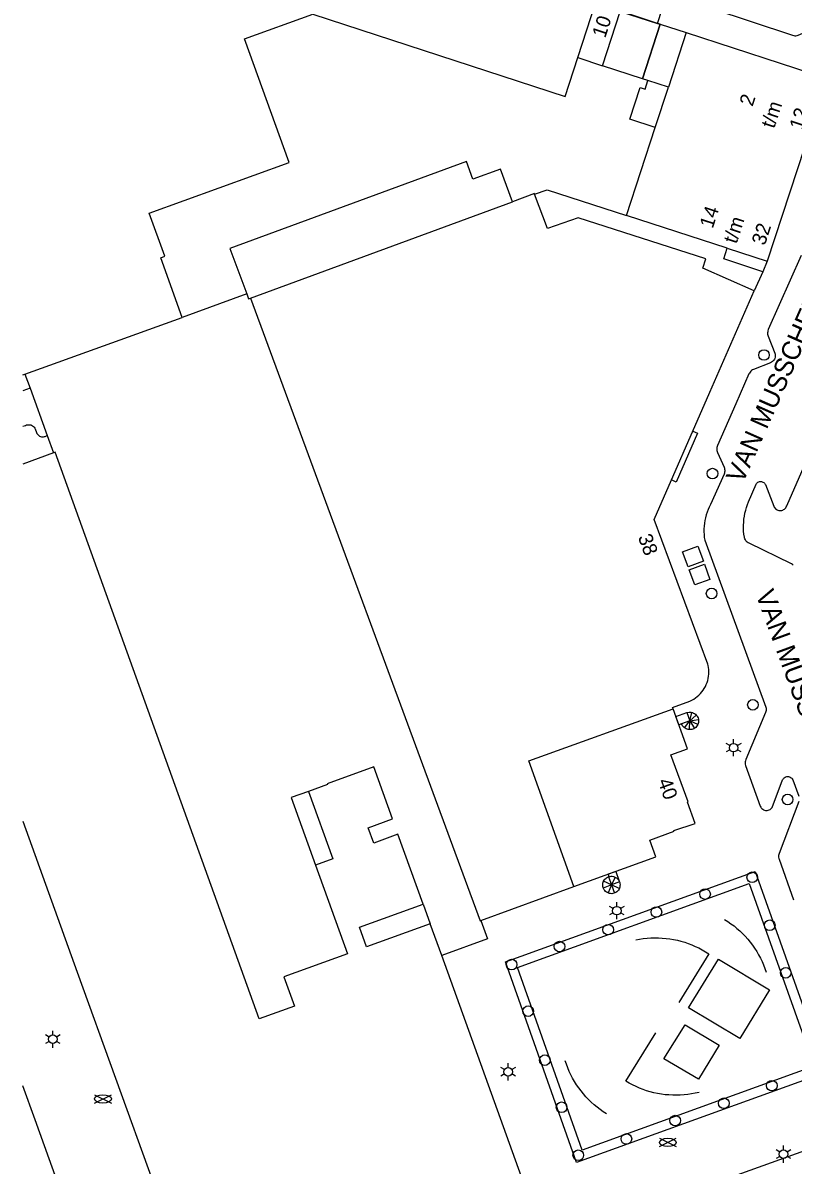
# Model space of a CAD drawing. Extents: x 122462 to 123306, y 485548 to 486417.
# Drawn here: x 122462 to 122543.2, y 485773.2 to 485893.5 of the extents above; entities that cross this region are included whole.
import ezdxf

# ---------------------------------------------------------------- set-up
doc = ezdxf.new("R2010")
doc.units = 0
for name, color, linetype in [('Level 1', 7, 'Continuous'), ('Level 10', 7, 'Continuous'), ('Level 11', 7, 'Continuous'), ('Level 17', 7, 'Continuous'), ('Level 19', 7, 'Continuous'), ('Level 22', 7, 'Continuous'), ('Level 23', 7, 'Continuous'), ('Level 30', 7, 'Continuous'), ('Level 32', 7, 'Continuous'), ('Level 33', 7, 'Continuous'), ('Level 4', 7, 'Continuous'), ('Level 42', 7, 'Continuous'), ('Level 50', 7, 'Continuous'), ('Level 52', 7, 'Continuous'), ('Level 53', 7, 'Continuous'), ('Level 58', 7, 'Continuous'), ('Level 59', 7, 'Continuous')]:
    doc.layers.add(name, color=color, linetype=linetype)

msp = doc.modelspace()

# ---------------------------------------------------------------- linework, layer by layer
at = {"layer": 'Level 1'}
for p, q in [((122529.2, 485893.34), (122531.93, 485892.46)), ((122530.06, 485886.71), (122527.9, 485887.41)), ((122528.68, 485882.47), (122530.06, 485886.71)), ((122525.66, 485873.19), (122528.68, 485882.47)), ((122536.27, 485869.75), (122525.66, 485873.19)), ((122540.49, 485868.38), (122540, 485867.26)), ((122462.25, 485856.48), (122478.83, 485862.44)), ((122510.29, 485798.93), (122520.09, 485802.5)), ((122506.17, 485795.26), (122504.97, 485798.57))]:
    msp.add_line(p, q, dxfattribs=at)
for points in [[(122520.52, 485889.82), (122523.12, 485888.97), (122524.99, 485894.7)], [(122478.83, 485862.44), (122476.56, 485868.74), (122476.98, 485868.9), (122475.34, 485873.45), (122490.1, 485878.76), (122485.4, 485891.81), (122492.59, 485894.4), (122519.2, 485885.74), (122520.52, 485889.82)], [(122527.9, 485887.41), (122527.33, 485887.6), (122529.2, 485893.34)], [(122531.93, 485892.46), (122546.78, 485887.63), (122540.49, 485868.38)], [(122513.62, 485874.65), (122512.36, 485878.08), (122509.47, 485877.01), (122508.77, 485878.9), (122483.85, 485869.73), (122485.62, 485864.95)], [(122515.97, 485875.44), (122515.95, 485875.5), (122513.62, 485874.65)], [(122539.12, 485865.25), (122533.69, 485867.65), (122534.01, 485868.62), (122520.55, 485872.95), (122517.31, 485871.82), (122515.97, 485875.44)], [(122540, 485867.26), (122535.9, 485868.62), (122536.27, 485869.75)], [(122485.62, 485864.95), (122485.82, 485864.41), (122486.03, 485864.49)], [(122486.03, 485864.49), (122510.21, 485798.91), (122510.29, 485798.93)], [(122530.56, 485821.24), (122530.51, 485821.37), (122532.33, 485822.04), (122532.54, 485822.14), (122532.74, 485822.25), (122532.93, 485822.38), (122533.11, 485822.52), (122533.28, 485822.67), (122533.44, 485822.83), (122533.59, 485823.01), (122533.73, 485823.19), (122533.85, 485823.38), (122533.96, 485823.58), (122534.06, 485823.79), (122534.14, 485824), (122534.21, 485824.22), (122534.26, 485824.44), (122534.3, 485824.67), (122534.32, 485824.9), (122534.32, 485825.13), (122534.31, 485825.36), (122534.28, 485825.58), (122534.24, 485825.81), (122534.23, 485825.92), (122528.55, 485841.18), (122534.43, 485854.57), (122539.12, 485865.25)], [(122462.03, 485856.4), (122462.25, 485856.48)], [(122465.27, 485848.2), (122462.03, 485847.02)], [(122504.21, 485800.64), (122501.56, 485808.03), (122499.01, 485807.09), (122498.42, 485808.68), (122501, 485809.63), (122499.01, 485815.12), (122494.1, 485813.34), (122494.13, 485813.25), (122492.13, 485812.53), (122494.71, 485805.42), (122492.88, 485804.76), (122496.25, 485795.43), (122489.55, 485793.01), (122490.66, 485789.91), (122486.94, 485788.58), (122465.42, 485848.25), (122465.27, 485848.2)], [(122520.09, 485802.5), (122528.73, 485805.64), (122528.1, 485807.4), (122530.66, 485808.34), (122530.64, 485808.4), (122532.88, 485809.17), (122532.08, 485811.4), (122532.13, 485811.42), (122530.33, 485816.37), (122532.09, 485817.01), (122530.56, 485821.24)], [(122462.03, 485809.39), (122467.77, 485793.49), (122475.82, 485771.18)], [(122504.97, 485798.57), (122498.26, 485796.15), (122497.52, 485798.23), (122504.21, 485800.64)], [(122479.17, 485761.89), (122480.28, 485758.81), (122499.41, 485765.72), (122499.49, 485765.5), (122500.16, 485765.74), (122500.08, 485765.96), (122505.78, 485768), (122505.86, 485767.77), (122506.5, 485768), (122506.42, 485768.23), (122507.81, 485768.73), (122507.89, 485768.5), (122508.53, 485768.73), (122508.44, 485768.96), (122511.29, 485769.99), (122514.14, 485771.02), (122514.24, 485770.79), (122514.74, 485770.97), (122514.9, 485771.06), (122506.17, 485795.26)]]:
    msp.add_lwpolyline(points, dxfattribs=at)
at = {"layer": 'Level 10'}
msp.add_lwpolyline([(122527.33, 485887.6), (122523.12, 485888.97), (122524.99, 485894.7), (122528.91, 485893.43), (122529.2, 485893.34), (122527.33, 485887.6)], dxfattribs=at)
at = {"layer": 'Level 11'}
for p, q in [((122523.71, 485803.82), (122523.8, 485803.56)), ((122524.51, 485804.11), (122524.84, 485803.18))]:
    msp.add_line(p, q, dxfattribs=at)
for points in [[(122532.63, 485850.48), (122533.12, 485850.27), (122530.87, 485845.12), (122530.38, 485845.34)], [(122492.13, 485812.53), (122490.31, 485811.88), (122492.88, 485804.76)]]:
    msp.add_lwpolyline(points, dxfattribs=at)
at = {"layer": 'Level 17'}
for p, q in [((122528.91, 485893.43), (122525.22, 485894.63)), ((122529.2, 485893.34), (122528.91, 485893.43))]:
    msp.add_line(p, q, dxfattribs=at)
for points in [[(122528.91, 485893.43), (122529.86, 485896.38)], [(122534.54, 485895.05), (122543.16, 485892.18), (122543.28, 485892.15), (122543.4, 485892.13), (122543.51, 485892.13), (122543.63, 485892.15), (122543.75, 485892.18), (122545.65, 485892.99), (122548.67, 485892.8), (122548.6, 485892.04)], [(122544.04, 485868.97), (122540.59, 485861.17), (122540.55, 485861.06), (122540.53, 485860.94), (122540.52, 485860.83), (122540.52, 485860.71), (122540.54, 485860.59), (122540.58, 485860.48), (122541.27, 485858.68), (122541.31, 485858.58), (122541.32, 485858.47), (122541.32, 485858.36), (122541.31, 485858.26), (122541.28, 485858.15), (122541.24, 485858.05), (122541.18, 485857.96), (122541.11, 485857.87), (122541.03, 485857.8), (122540.94, 485857.74), (122540.84, 485857.69), (122539.04, 485856.98), (122538.93, 485856.93), (122538.83, 485856.86), (122538.75, 485856.79), (122538.67, 485856.7), (122538.6, 485856.6), (122538.55, 485856.5), (122537.17, 485853.35), (122535.24, 485848.96), (122535.21, 485848.86), (122535.18, 485848.75), (122535.17, 485848.65), (122535.17, 485848.54), (122535.18, 485848.43), (122535.21, 485848.33), (122535.24, 485848.23), (122535.93, 485846.69), (122535.96, 485846.59), (122535.99, 485846.48), (122536, 485846.38), (122536, 485846.27), (122535.99, 485846.16), (122535.96, 485846.06), (122535.93, 485845.96), (122534.49, 485842.76), (122534.36, 485842.49), (122534.24, 485842.22), (122534.14, 485841.94), (122534.05, 485841.65), (122533.97, 485841.36), (122533.91, 485841.07), (122533.86, 485840.78), (122533.83, 485840.48), (122533.81, 485840.18), (122533.81, 485839.88), (122533.82, 485839.59), (122533.85, 485839.29), (122533.89, 485838.99), (122540.34, 485821.41), (122540.36, 485821.29), (122540.37, 485821.17), (122540.36, 485821.05), (122540.34, 485820.94)], [(122462.79, 485855), (122462.03, 485854.72)], [(122462.03, 485850.99), (122462.32, 485851.09), (122462.42, 485851.13), (122462.53, 485851.16), (122462.64, 485851.16), (122462.75, 485851.16), (122462.86, 485851.13), (122462.96, 485851.1), (122463.06, 485851.04), (122463.15, 485850.98), (122463.22, 485850.9), (122463.29, 485850.81), (122463.34, 485850.72), (122463.47, 485850.34), (122463.51, 485850.24), (122463.57, 485850.16), (122463.63, 485850.08), (122463.71, 485850.02), (122463.8, 485849.96), (122463.89, 485849.92), (122463.99, 485849.89), (122464.1, 485849.88), (122464.2, 485849.88), (122464.3, 485849.9), (122464.4, 485849.93), (122464.61, 485850.01)], [(122543.22, 485836.37), (122543.13, 485836.44), (122543.03, 485836.49), (122538.56, 485838.67), (122538.47, 485838.73), (122538.38, 485838.79), (122538.3, 485838.86), (122538.23, 485838.94), (122538.18, 485839.03), (122538.13, 485839.13), (122538.09, 485839.23), (122538.07, 485839.33), (122538.02, 485839.64), (122537.99, 485839.96), (122537.98, 485840.27), (122537.98, 485840.59), (122538, 485840.9), (122538.03, 485841.21), (122538.07, 485841.53), (122538.13, 485841.83), (122538.21, 485842.14), (122538.3, 485842.44), (122538.4, 485842.74), (122538.52, 485843.03), (122539.31, 485844.9), (122539.36, 485844.98), (122539.42, 485845.04), (122539.5, 485845.1), (122539.58, 485845.14), (122539.67, 485845.17), (122539.76, 485845.18), (122539.86, 485845.17), (122539.95, 485845.15), (122540.03, 485845.12), (122540.11, 485845.07), (122540.18, 485845.01), (122540.24, 485844.94), (122540.29, 485844.86), (122541.18, 485842.57), (122541.22, 485842.48), (122541.28, 485842.39), (122541.35, 485842.31), (122541.43, 485842.25), (122541.51, 485842.19), (122541.61, 485842.15), (122541.71, 485842.12), (122541.81, 485842.11), (122541.92, 485842.11), (122542.02, 485842.13), (122542.12, 485842.16), (122542.21, 485842.21), (122542.3, 485842.26), (122542.37, 485842.34), (122542.44, 485842.42), (122542.49, 485842.51), (122542.53, 485842.6), (122545.6, 485849.59)], [(122540.34, 485820.94), (122540.3, 485820.83), (122538.22, 485815.89), (122538.19, 485815.77), (122538.17, 485815.65), (122538.16, 485815.52), (122538.17, 485815.4), (122538.19, 485815.28), (122539.75, 485810.98), (122539.79, 485810.89), (122539.85, 485810.8), (122539.92, 485810.73), (122540, 485810.66), (122540.09, 485810.61), (122540.18, 485810.57), (122540.28, 485810.54), (122540.39, 485810.53), (122540.49, 485810.53), (122540.59, 485810.55), (122540.69, 485810.59), (122540.78, 485810.64), (122540.86, 485810.7), (122540.94, 485810.77), (122541, 485810.85), (122541.05, 485810.94), (122542.07, 485813.66), (122542.1, 485813.75), (122542.15, 485813.83), (122542.21, 485813.91), (122542.28, 485813.97), (122542.36, 485814.03), (122542.44, 485814.06), (122542.54, 485814.09), (122542.63, 485814.1), (122542.73, 485814.09), (122542.82, 485814.07), (122542.91, 485814.03), (122542.99, 485813.98), (122543.06, 485813.92), (122543.12, 485813.85), (122543.17, 485813.76), (122543.81, 485812.04)], [(122543.82, 485811.46), (122541.73, 485806), (122541.7, 485805.9), (122541.68, 485805.8), (122541.68, 485805.69), (122541.68, 485805.59), (122541.7, 485805.48), (122541.73, 485805.38), (122543.24, 485801.1)], [(122520.38, 485773.44), (122512.89, 485794.6), (122539.22, 485804.11), (122546.72, 485782.95), (122520.38, 485773.44)], [(122469.86, 485759.74), (122463.33, 485777.95), (122462.03, 485781.52)], [(122555.35, 485780.61), (122555.36, 485780.42), (122555.36, 485780.23), (122555.34, 485780.05), (122555.31, 485779.86), (122555.26, 485779.68), (122555.2, 485779.49), (122555.13, 485779.32), (122555.04, 485779.15), (122554.94, 485778.99), (122554.83, 485778.84), (122554.71, 485778.69), (122554.58, 485778.56), (122554.44, 485778.43), (122554.29, 485778.32), (122554.13, 485778.22), (122553.96, 485778.12), (122553.79, 485778.05), (122513.73, 485763.64)]]:
    msp.add_lwpolyline(points, dxfattribs=at)
at = {"layer": 'Level 19'}
for points in [[(122528.68, 485882.47), (122526.01, 485883.34), (122527.1, 485886.67), (122527.61, 485886.5), (122527.9, 485887.41)], [(122520.99, 485774.75), (122514.17, 485793.97), (122538.59, 485802.82), (122545.41, 485783.59), (122520.99, 485774.75)], [(122537.6, 485786.5), (122532.18, 485789.74), (122535.33, 485794.87), (122540.73, 485791.63), (122537.6, 485786.5)], [(122533.22, 485782.23), (122529.6, 485784.37), (122531.82, 485787.94), (122535.4, 485785.79), (122533.22, 485782.23)]]:
    msp.add_lwpolyline(points, dxfattribs=at)
at = {"layer": 'Level 22'}
for points in [[(122515.97, 485875.44), (122517.29, 485875.91), (122525.66, 485873.19)], [(122535.99, 485799.05), (122536.33, 485798.83), (122536.66, 485798.6), (122536.98, 485798.36), (122537.29, 485798.11), (122537.59, 485797.84), (122537.88, 485797.56), (122538.16, 485797.27), (122538.43, 485796.97), (122538.68, 485796.66), (122538.92, 485796.34), (122539.15, 485796.02), (122539.37, 485795.68), (122539.57, 485795.33), (122539.76, 485794.98), (122539.93, 485794.62), (122540.09, 485794.25), (122540.24, 485793.87), (122540.37, 485793.49)], [(122526.62, 485796.89), (122527.02, 485796.97), (122527.42, 485797.03), (122527.82, 485797.07), (122528.22, 485797.1), (122528.62, 485797.11), (122529.02, 485797.11), (122529.42, 485797.09), (122529.82, 485797.05), (122530.22, 485797), (122530.61, 485796.93), (122531.01, 485796.85), (122531.39, 485796.75), (122531.78, 485796.64), (122532.16, 485796.51), (122532.53, 485796.37), (122532.9, 485796.21), (122533.27, 485796.04), (122533.62, 485795.85), (122533.97, 485795.65), (122534.31, 485795.44), (122531.18, 485790.3)], [(122533.29, 485780.83), (122532.9, 485780.74), (122532.51, 485780.67), (122532.11, 485780.61), (122531.72, 485780.57), (122531.32, 485780.54), (122530.92, 485780.53), (122530.52, 485780.54), (122530.12, 485780.56), (122529.72, 485780.59), (122529.32, 485780.65), (122528.93, 485780.71), (122528.54, 485780.8), (122528.15, 485780.9), (122527.77, 485781.01), (122527.39, 485781.14), (122527.01, 485781.28), (122526.65, 485781.44), (122526.29, 485781.61), (122525.93, 485781.8), (122525.59, 485782), (122528.74, 485787.1)], [(122523.53, 485778.58), (122523.2, 485778.8), (122522.87, 485779.03), (122522.55, 485779.28), (122522.24, 485779.53), (122521.94, 485779.8), (122521.65, 485780.08), (122521.37, 485780.37), (122521.11, 485780.67), (122520.86, 485780.99), (122520.61, 485781.31), (122520.39, 485781.64), (122520.17, 485781.98), (122519.97, 485782.32), (122519.78, 485782.68), (122519.61, 485783.04), (122519.45, 485783.41), (122519.31, 485783.79), (122519.18, 485784.17)]]:
    msp.add_lwpolyline(points, dxfattribs=at)
at = {"layer": 'Level 23'}
for p, q in [((122540, 485867.26), (122539.12, 485865.25)), ((122485.62, 485864.95), (122478.83, 485862.44)), ((122462.25, 485856.48), (122462.79, 485855)), ((122462.79, 485855), (122464.61, 485850.01)), ((122464.61, 485850.01), (122465.27, 485848.2)), ((122504.21, 485800.64), (122504.97, 485798.57))]:
    msp.add_line(p, q, dxfattribs=at)
msp.add_lwpolyline([(122510.29, 485798.93), (122511, 485797.02), (122506.17, 485795.26)], dxfattribs=at)
at = {"layer": 'Level 30'}
msp.add_line((122524.51, 485804.11), (122523.71, 485803.82), dxfattribs=at)
for points in [[(122531.45, 485819.65), (122531.17, 485819.55), (122530.86, 485820.41), (122532.01, 485820.83)], [(122532.01, 485820.83), (122532.32, 485819.96), (122531.45, 485819.65)], [(122523.8, 485803.56), (122523.92, 485803.58), (122524.04, 485803.59), (122524.15, 485803.59), (122524.27, 485803.57), (122524.38, 485803.53), (122524.49, 485803.48), (122524.59, 485803.42), (122524.68, 485803.35), (122524.76, 485803.26), (122524.84, 485803.18)]]:
    msp.add_lwpolyline(points, dxfattribs=at)
at = {"layer": 'Level 32'}
for points in [[(122532.01, 485820.83), (122532.12, 485820.86), (122532.24, 485820.88), (122532.36, 485820.88), (122532.48, 485820.87), (122532.6, 485820.84), (122532.71, 485820.79), (122532.82, 485820.73), (122532.91, 485820.66), (122533, 485820.58), (122533.08, 485820.49), (122533.14, 485820.38), (122533.19, 485820.27), (122533.22, 485820.16), (122533.24, 485820.04), (122533.24, 485819.92), (122533.23, 485819.8), (122533.2, 485819.68), (122533.15, 485819.57), (122533.09, 485819.46), (122533.02, 485819.37), (122532.94, 485819.28), (122532.85, 485819.2), (122532.74, 485819.14), (122532.63, 485819.09), (122532.52, 485819.06), (122532.4, 485819.04), (122532.28, 485819.04), (122532.16, 485819.05), (122532.04, 485819.08), (122531.93, 485819.13), (122531.82, 485819.18), (122531.73, 485819.26), (122531.64, 485819.34), (122531.56, 485819.43), (122531.5, 485819.54), (122531.45, 485819.65)], [(122524.84, 485803.18), (122524.89, 485803.07), (122524.93, 485802.94), (122524.96, 485802.82), (122524.97, 485802.69), (122524.96, 485802.58), (122524.94, 485802.46), (122524.91, 485802.35), (122524.86, 485802.24), (122524.79, 485802.14), (122524.72, 485802.05), (122524.63, 485801.97), (122524.54, 485801.9), (122524.43, 485801.84), (122524.32, 485801.8), (122524.2, 485801.77), (122524.09, 485801.76), (122523.97, 485801.77), (122523.85, 485801.79), (122523.74, 485801.82), (122523.63, 485801.87), (122523.53, 485801.93), (122523.44, 485802), (122523.36, 485802.09), (122523.29, 485802.18), (122523.23, 485802.29), (122523.18, 485802.4), (122523.16, 485802.51), (122523.14, 485802.63), (122523.14, 485802.75), (122523.16, 485802.87), (122523.19, 485802.98), (122523.24, 485803.09), (122523.3, 485803.19), (122523.37, 485803.28), (122523.46, 485803.37), (122523.55, 485803.44), (122523.65, 485803.5), (122523.76, 485803.54), (122523.8, 485803.56)]]:
    msp.add_lwpolyline(points, dxfattribs=at)
at = {"layer": 'Level 33'}
msp.add_line((122532.32, 485819.96), (122532.8, 485819.17), dxfattribs=at)
for points in [[(122531.77, 485819.22), (122532.32, 485819.96), (122533, 485820.58)], [(122532.28, 485819.04), (122532.32, 485819.96), (122532.54, 485820.85)], [(122533.15, 485819.57), (122532.32, 485819.96), (122533.23, 485820.1)], [(122524.89, 485802.3), (122524.08, 485802.68), (122523.23, 485803.07)], [(122524.47, 485803.49), (122524.08, 485802.68), (122523.7, 485801.84)], [(122523.76, 485803.54), (122524.08, 485802.68), (122524.39, 485801.83)], [(122524.91, 485803), (122524.08, 485802.68), (122523.2, 485802.35)]]:
    msp.add_lwpolyline(points, dxfattribs=at)
at = {"layer": 'Level 4'}
for p, q in [((122520.52, 485889.82), (122522.39, 485895.56)), ((122531.93, 485892.46), (122530.06, 485886.71)), ((122486.03, 485864.49), (122513.62, 485874.65)), ((122536.27, 485869.75), (122540.49, 485868.38))]:
    msp.add_line(p, q, dxfattribs=at)
msp.add_lwpolyline([(122520.09, 485802.5), (122515.35, 485815.76), (122530.56, 485821.24)], dxfattribs=at)
at = {"layer": 'Level 42'}
for points in [[(122532.15, 485836.18), (122531.56, 485837.78), (122533.16, 485838.36), (122533.75, 485836.77), (122532.15, 485836.18)], [(122532.85, 485834.28), (122532.26, 485835.87), (122533.86, 485836.46), (122534.44, 485834.86), (122532.85, 485834.28)]]:
    msp.add_lwpolyline(points, dxfattribs=at)
at = {"layer": 'Level 50'}
for p, q in [((122536.55, 485817.36), (122536.16, 485817.59)), ((122536.94, 485817.59), (122536.94, 485818.04)), ((122537.72, 485817.59), (122537.33, 485817.36)), ((122536.55, 485816.91), (122536.16, 485816.69)), ((122536.94, 485816.24), (122536.94, 485816.69)), ((122537.72, 485816.69), (122537.33, 485816.91)), ((122524.64, 485800.42), (122524.64, 485800.87)), ((122524.25, 485800.19), (122523.86, 485800.42)), ((122524.25, 485799.74), (122523.86, 485799.52)), ((122524.64, 485799.07), (122524.64, 485799.52)), ((122525.42, 485800.42), (122525.03, 485800.19)), ((122525.42, 485799.52), (122525.03, 485799.74)), ((122464.81, 485786.65), (122464.42, 485786.88)), ((122464.81, 485786.2), (122464.42, 485785.98)), ((122465.2, 485786.88), (122465.2, 485787.33)), ((122465.98, 485786.88), (122465.59, 485786.65)), ((122465.98, 485785.98), (122465.59, 485786.2)), ((122465.2, 485785.53), (122465.2, 485785.98)), ((122513.18, 485783.45), (122513.18, 485783.9)), ((122512.79, 485783.23), (122512.4, 485783.45)), ((122512.79, 485782.78), (122512.4, 485782.55)), ((122513.95, 485783.45), (122513.56, 485783.23)), ((122513.95, 485782.55), (122513.56, 485782.78)), ((122513.18, 485782.1), (122513.18, 485782.55)), ((122541.8, 485774.54), (122541.41, 485774.77)), ((122542.19, 485774.77), (122542.19, 485775.22)), ((122542.97, 485774.77), (122542.58, 485774.54)), ((122541.8, 485774.09), (122541.41, 485773.87)), ((122542.19, 485773.42), (122542.19, 485773.87)), ((122542.97, 485773.87), (122542.58, 485774.09))]:
    msp.add_line(p, q, dxfattribs=at)
for centre in [(122536.94, 485817.14), (122524.64, 485799.97), (122465.2, 485786.43), (122513.17, 485783), (122542.19, 485774.32)]:
    msp.add_circle(centre, 0.45, dxfattribs=at)
at = {"layer": 'Level 52'}
for p, q in [((122469.58, 485779.7), (122471.36, 485780.59)), ((122469.58, 485780.59), (122471.36, 485779.7)), ((122529.12, 485775.12), (122530.9, 485776.01)), ((122529.12, 485776.01), (122530.9, 485775.12))]:
    msp.add_line(p, q, dxfattribs=at)
for centre in [(122470.47, 485780.14), (122530.01, 485775.56)]:
    msp.add_ellipse(centre, major_axis=(0.89, 0), ratio=0.5, dxfattribs=at)
at = {"layer": 'Level 53'}
for centre in [(122540.14, 485858.5), (122534.71, 485846.01), (122534.62, 485833.38), (122538.97, 485821.65), (122542.63, 485811.68), (122538.9, 485803.49), (122533.93, 485801.72), (122528.8, 485799.83), (122523.72, 485797.97), (122540.74, 485798.43), (122518.59, 485796.19), (122513.54, 485794.29), (122542.43, 485793.43), (122515.28, 485789.38), (122517.04, 485784.23), (122540.97, 485781.54), (122535.9, 485779.68), (122518.81, 485779.26), (122530.78, 485777.86), (122525.64, 485775.93), (122520.57, 485774.21)]:
    msp.add_circle(centre, 0.56, dxfattribs=at)

# ---------------------------------------------------------------- texts
at = {"layer": 'Level 58'}
for s, rotation, p in [('10', 71.9607, (122523.4, 485891.81)), ('2', 71.905, (122538.93, 485884.61)), ('t/m', 71.905, (122541.21, 485882.29)), ('12', 71.905, (122544.19, 485882.11)), ('14', 71.905, (122534.73, 485871.76)), ('t/m', 71.905, (122537.24, 485870.14)), ('32', 71.905, (122540.22, 485869.96)), ('38', 290.3513, (122526.83, 485839.33)), ('40', 290.0668, (122528.92, 485813.61))]:
    msp.add_text(s, height=1.5, rotation=rotation, dxfattribs=at).set_placement(p)
at = {"layer": 'Level 59'}
for rotation, p in [(66.1597, (122537.9, 485844.88)), (290.0967, (122539.23, 485833.34))]:
    msp.add_text('VAN MUSSCHENBROEKSTRAAT', height=2, rotation=rotation, dxfattribs=at).set_placement(p)

doc.saveas('drawing.dxf')
